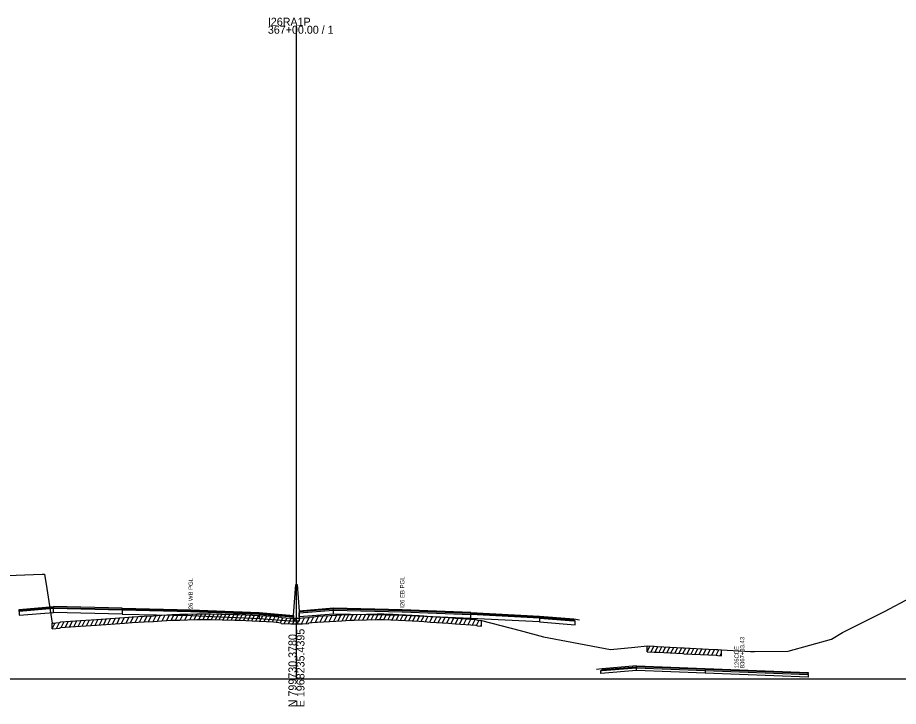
# Model space of a CAD drawing. Extents: x 1017 to 19997, y -1947 to 50737.
# Drawn here: x 14502.5 to 14810.6, y 16990.3 to 17231.3 of the extents above; entities that cross this region are included whole.
import ezdxf

# ---------------------------------------------------------------- set-up
doc = ezdxf.new("R2010")
doc.units = 0
for name, color, linetype in [('RD_GPK_XS_Cell', 7, 'Continuous'), ('RD_XS_Base', 7, 'Continuous'), ('RD_XS_ExGround', 7, 'Continuous'), ('RD_XS_ExPaveRet', 7, 'Continuous'), ('RD_XS_Greenside', 7, 'Continuous'), ('RD_XS_MedBWall', 7, 'Continuous'), ('RD_XS_Pave', 7, 'Continuous'), ('RD_XS_PaveOvlay', 7, 'Continuous'), ('RD_XS_TX_Notes', 7, 'Continuous')]:
    doc.layers.add(name, color=color, linetype=linetype)

msp = doc.modelspace()

# ---------------------------------------------------------------- linework, layer by layer
at = {"layer": 'RD_GPK_XS_Cell'}
for p, q in [((14600, 17000), (14600, 17228.45)), ((14000, 17000), (14600, 17000)), ((14600, 17000), (15200, 17000))]:
    msp.add_line(p, q, dxfattribs=at)
at = {"layer": 'RD_XS_Base'}
for points in [[(14503, 17023.56), (14503, 17022.22)], [(14503, 17022.22), (14515, 17023.18)], [(14515, 17023.18), (14515, 17024.52)], [(14539.05, 17022.61), (14515, 17023.18)], [(14539.05, 17023.95), (14539.05, 17022.61)], [(14539.05, 17022.61), (14563, 17022.05), (14587, 17021.08)], [(14599, 17021.48), (14587, 17022.42)], [(14587, 17022.42), (14587, 17021.08)], [(14601, 17021.67), (14601, 17023.01)], [(14613, 17022.62), (14601, 17021.67)], [(14613, 17022.62), (14613, 17023.96)], [(14660.95, 17021.08), (14637, 17022.05), (14613, 17022.62)], [(14660.95, 17021.08), (14660.95, 17022.42)], [(14587, 17021.08), (14599, 17020.14)], [(14599, 17020.14), (14599, 17021.48)], [(14685, 17019.88), (14660.95, 17021.08)], [(14685, 17021.22), (14685, 17019.88)], [(14697.5, 17020.23), (14697, 17020.27), (14685, 17021.22)], [(14685, 17019.88), (14697.5, 17018.89)], [(14697.5, 17018.89), (14697.5, 17020.23)], [(14706.45, 17002.81), (14706.95, 17002.85), (14718.96, 17003.83)], [(14718.96, 17002.83), (14718.96, 17003.83)], [(14718.96, 17002.83), (14706.45, 17001.81)], [(14706.45, 17001.81), (14706.45, 17002.81)], [(14778.96, 17000.49), (14754.96, 17001.43), (14718.96, 17002.83)], [(14742.96, 17002.9), (14742.96, 17001.9)], [(14778.96, 17000.49), (14754.96, 17001.43), (14742.96, 17001.9)], [(14778.96, 17001.49), (14778.96, 17000.49)]]:
    msp.add_lwpolyline(points, dxfattribs=at)
at = {"layer": 'RD_XS_ExGround'}
msp.add_lwpolyline([(14486.75, 17035.68), (14511.1, 17036.52), (14511.88, 17036.55), (14512.69, 17031.58), (14514.59, 17019.39), (14515.06, 17019.43), (14515.83, 17019.5), (14517.14, 17019.65), (14517.58, 17019.88), (14520.95, 17020.11), (14524.46, 17020.36), (14530.08, 17020.76), (14539.87, 17021.46), (14542.56, 17021.65), (14544.62, 17021.77), (14546.7, 17021.88), (14549.94, 17022.04), (14552.96, 17022.22), (14556.46, 17022.45), (14559.25, 17022.53), (14561.9, 17022.6), (14565.18, 17022.67), (14568.17, 17022.73), (14570.18, 17022.68), (14573.97, 17022.59), (14578.39, 17022.47), (14580.06, 17022.42), (14584.47, 17022.23), (14591.93, 17021.85), (14593.79, 17021.64), (14594.49, 17021.56), (14594.7, 17021.36), (14598.04, 17021.19), (14598.34, 17021.17), (14599.19, 17021.17), (14600, 17021.17), (14601.03, 17021.18), (14602.16, 17021.24), (14604.17, 17021.36), (14604.42, 17021.54), (14606.61, 17021.75), (14607.37, 17021.83), (14615.93, 17022.29), (14618.76, 17022.43), (14620.22, 17022.48), (14624.5, 17022.59), (14628.23, 17022.68), (14630.62, 17022.72), (14632.96, 17022.6), (14633.72, 17022.57), (14635.65, 17022.46), (14642.93, 17022.12), (14644.51, 17022.02), (14646.92, 17021.81), (14653.17, 17021.41), (14655.68, 17021.23), (14662.79, 17020.73), (14663.32, 17020.5), (14664.75, 17020.34), (14678.2, 17016.84), (14686.46, 17014.61), (14694.42, 17013.18), (14709.89, 17010.16), (14718.35, 17011.01), (14722.66, 17011.44), (14725.16, 17011.33), (14726.33, 17011.25), (14735.11, 17010.77), (14735.58, 17010.75), (14744.11, 17010.35), (14746.84, 17010.2), (14747.4, 17010.16), (14748.71, 17010.04), (14758.88, 17009.52), (14760.18, 17009.48), (14771.95, 17009.63), (14787.2, 17013.82), (14791.06, 17016.18), (14805.74, 17023.5), (14814.93, 17028.46)], dxfattribs=at)
at = {"layer": 'RD_XS_ExPaveRet'}
for p, q in [((14553.02, 17020.23), (14554.05, 17022.29)), ((14554.61, 17020.33), (14555.64, 17022.39)), ((14556.19, 17020.43), (14557.21, 17022.47)), ((14557.75, 17020.49), (14558.77, 17022.52)), ((14559.31, 17020.53), (14560.33, 17022.56)), ((14560.93, 17020.58), (14561.95, 17022.61)), ((14562.72, 17020.62), (14563.73, 17022.64)), ((14564.28, 17020.65), (14565.29, 17022.67)), ((14565.84, 17020.68), (14566.85, 17022.7)), ((14567.34, 17020.71), (14568.35, 17022.73)), ((14568.83, 17020.72), (14569.82, 17022.69)), ((14570.27, 17020.68), (14571.25, 17022.66)), ((14571.69, 17020.65), (14572.68, 17022.62)), ((14572.94, 17020.61), (14573.92, 17022.59)), ((14574.33, 17020.58), (14575.32, 17022.55)), ((14575.77, 17020.54), (14576.76, 17022.52)), ((14577.21, 17020.5), (14578.2, 17022.48)), ((14578.65, 17020.47), (14579.64, 17022.43)), ((14580.09, 17020.42), (14581.07, 17022.38)), ((14581.52, 17020.36), (14582.5, 17022.31)), ((14582.94, 17020.29), (14583.92, 17022.25)), ((14614.55, 17020.21), (14615.58, 17022.27)), ((14616.04, 17020.29), (14617.06, 17022.35)), ((14617.33, 17020.36), (14618.36, 17022.41)), ((14618.78, 17020.43), (14619.79, 17022.47)), ((14620.26, 17020.48), (14621.27, 17022.51)), ((14621.74, 17020.52), (14622.75, 17022.54)), ((14623.22, 17020.56), (14624.23, 17022.58)), ((14624.7, 17020.59), (14625.71, 17022.62)), ((14626.18, 17020.63), (14627.19, 17022.66)), ((14627.65, 17020.67), (14628.66, 17022.69)), ((14629.13, 17020.7), (14630.13, 17022.72)), ((14630.6, 17020.72), (14631.57, 17022.68)), ((14632.04, 17020.65), (14633.02, 17022.6)), ((14633.49, 17020.58), (14634.47, 17022.53)), ((14634.94, 17020.5), (14635.91, 17022.45)), ((14636.38, 17020.43), (14637.36, 17022.38)), ((14637.83, 17020.36), (14638.81, 17022.31)), ((14639.28, 17020.29), (14640.26, 17022.25)), ((14514.59, 17017.39), (14515.64, 17019.49)), ((14514.59, 17017.39), (14514.59, 17019.39)), ((14516.09, 17017.53), (14517.15, 17019.66)), ((14517.69, 17017.89), (14518.73, 17019.96)), ((14519.17, 17017.99), (14520.2, 17020.06)), ((14520.64, 17018.09), (14521.68, 17020.16)), ((14522.12, 17018.19), (14523.15, 17020.27)), ((14523.6, 17018.3), (14524.64, 17020.37)), ((14525.1, 17018.4), (14526.13, 17020.48)), ((14526.59, 17018.51), (14527.63, 17020.58)), ((14528.08, 17018.62), (14529.12, 17020.69)), ((14529.58, 17018.72), (14530.62, 17020.8)), ((14531.07, 17018.83), (14532.11, 17020.9)), ((14532.57, 17018.94), (14533.61, 17021.01)), ((14534.07, 17019.05), (14535.11, 17021.12)), ((14535.64, 17019.16), (14536.68, 17021.23)), ((14537.23, 17019.27), (14538.27, 17021.35)), ((14538.82, 17019.39), (14539.85, 17021.46)), ((14540.4, 17019.5), (14541.44, 17021.57)), ((14541.98, 17019.61), (14543.02, 17021.67)), ((14543.56, 17019.71), (14544.59, 17021.77)), ((14545.13, 17019.8), (14546.16, 17021.85)), ((14546.71, 17019.88), (14547.73, 17021.93)), ((14548.28, 17019.96), (14549.3, 17022.01)), ((14549.85, 17020.04), (14550.88, 17022.1)), ((14551.44, 17020.13), (14552.47, 17022.19)), ((14584.37, 17020.23), (14585.35, 17022.18)), ((14585.79, 17020.16), (14586.77, 17022.11)), ((14587.24, 17020.09), (14588.21, 17022.04)), ((14588.69, 17020.01), (14589.66, 17021.97)), ((14590.14, 17019.94), (14591.11, 17021.89)), ((14591.58, 17019.87), (14592.54, 17021.78)), ((14593, 17019.73), (14593.94, 17021.62)), ((14594.4, 17019.57), (14595.28, 17021.33)), ((14595.75, 17019.3), (14596.73, 17021.25)), ((14597.2, 17019.23), (14598.17, 17021.18)), ((14598.71, 17019.17), (14599.71, 17021.17)), ((14600.25, 17019.17), (14601.26, 17021.19)), ((14601.81, 17019.22), (14602.84, 17021.28)), ((14603.39, 17019.31), (14604.51, 17021.55)), ((14605.08, 17019.6), (14606.13, 17021.71)), ((14606.7, 17019.76), (14607.74, 17021.85)), ((14608.29, 17019.88), (14609.32, 17021.94)), ((14609.88, 17019.96), (14610.9, 17022.02)), ((14611.47, 17020.05), (14612.49, 17022.1)), ((14613.06, 17020.13), (14614.09, 17022.19)), ((14640.73, 17020.22), (14641.71, 17022.18)), ((14642.18, 17020.15), (14643.16, 17022.1)), ((14643.68, 17020.07), (14644.65, 17022.01)), ((14645.16, 17019.96), (14646.12, 17021.88)), ((14646.64, 17019.83), (14647.6, 17021.76)), ((14648.13, 17019.73), (14649.09, 17021.67)), ((14649.62, 17019.64), (14650.59, 17021.57)), ((14651.11, 17019.54), (14652.08, 17021.48)), ((14652.6, 17019.44), (14653.57, 17021.38)), ((14654.09, 17019.34), (14655.05, 17021.28)), ((14655.58, 17019.24), (14656.55, 17021.17)), ((14657.09, 17019.13), (14658.05, 17021.07)), ((14658.57, 17019.03), (14659.54, 17020.96)), ((14660.06, 17018.92), (14661.02, 17020.85)), ((14661.55, 17018.81), (14662.52, 17020.75)), ((14663.01, 17018.63), (14663.92, 17020.43)), ((14664.75, 17018.34), (14664.75, 17020.34)), ((14664.44, 17018.37), (14664.75, 17018.99)), ((14722.66, 17009.44), (14722.66, 17011.44)), ((14722.66, 17009.44), (14723.64, 17011.39)), ((14724.06, 17009.38), (14725.03, 17011.33)), ((14725.45, 17009.31), (14726.42, 17011.25)), ((14726.83, 17009.23), (14727.81, 17011.17)), ((14728.22, 17009.15), (14729.19, 17011.1)), ((14729.6, 17009.08), (14730.58, 17011.02)), ((14731, 17009), (14731.97, 17010.95)), ((14732.4, 17008.92), (14733.38, 17010.87)), ((14733.81, 17008.85), (14734.78, 17010.79)), ((14735.21, 17008.77), (14736.19, 17010.72)), ((14736.62, 17008.7), (14737.6, 17010.66)), ((14738.03, 17008.64), (14739, 17010.59)), ((14739.44, 17008.57), (14740.41, 17010.52)), ((14740.85, 17008.5), (14741.83, 17010.46)), ((14742.33, 17008.43), (14743.31, 17010.39)), ((14743.82, 17008.36), (14744.8, 17010.31)), ((14745.31, 17008.28), (14746.28, 17010.23)), ((14746.8, 17008.2), (14747.76, 17010.13)), ((14748.71, 17008.04), (14748.71, 17010.04)), ((14748.27, 17008.08), (14748.71, 17008.96))]:
    msp.add_line(p, q, dxfattribs=at)
for points in [[(14514.59, 17017.39), (14515.83, 17017.5), (14517.14, 17017.65), (14517.58, 17017.88), (14520.95, 17018.11), (14524.46, 17018.36), (14530.08, 17018.76), (14539.87, 17019.46), (14542.56, 17019.65), (14544.62, 17019.77), (14546.7, 17019.88), (14549.94, 17020.04), (14552.96, 17020.22), (14556.46, 17020.45), (14559.25, 17020.53), (14561.9, 17020.6), (14565.18, 17020.67), (14568.17, 17020.73), (14570.18, 17020.68), (14573.97, 17020.59), (14578.39, 17020.47), (14580.06, 17020.42), (14584.47, 17020.23), (14591.93, 17019.85), (14593.79, 17019.64), (14594.49, 17019.56), (14594.7, 17019.36), (14598.04, 17019.19), (14598.34, 17019.17), (14599.19, 17019.17), (14600, 17019.17), (14601.03, 17019.18), (14602.16, 17019.24), (14604.17, 17019.36), (14604.42, 17019.54), (14606.61, 17019.75), (14607.37, 17019.83), (14615.93, 17020.29), (14618.76, 17020.43), (14620.22, 17020.48), (14624.5, 17020.59), (14628.23, 17020.68), (14630.62, 17020.72), (14632.96, 17020.6), (14633.72, 17020.57), (14635.65, 17020.46), (14642.93, 17020.12), (14644.51, 17020.02), (14646.92, 17019.81), (14653.17, 17019.41), (14655.68, 17019.23), (14662.79, 17018.73), (14663.32, 17018.5), (14664.75, 17018.34)], [(14722.66, 17009.44), (14725.16, 17009.33), (14726.33, 17009.25), (14735.11, 17008.77), (14735.58, 17008.75), (14744.11, 17008.35), (14746.84, 17008.2), (14747.4, 17008.16), (14748.71, 17008.04)]]:
    msp.add_lwpolyline(points, dxfattribs=at)
at = {"layer": 'RD_XS_Greenside'}
for points in [[(14697, 17020.94), (14699, 17020.6)], [(14706.95, 17003.49), (14704.95, 17003.17)]]:
    msp.add_lwpolyline(points, dxfattribs=at)
at = {"layer": 'RD_XS_MedBWall'}
for points in [[(14599, 17022.14), (14599.75, 17033.01), (14600.25, 17033.01), (14601, 17023.67)], [(14601, 17023.67), (14601, 17020.14)], [(14599, 17020.14), (14599, 17022.14)], [(14601, 17020.14), (14599, 17020.14)]]:
    msp.add_lwpolyline(points, dxfattribs=at)
at = {"layer": 'RD_XS_Pave'}
for points in [[(14503, 17023.9), (14515, 17024.86)], [(14515, 17024.52), (14503, 17023.56)], [(14503, 17023.56), (14503, 17023.9)], [(14515, 17024.86), (14539.05, 17024.29)], [(14515, 17024.52), (14515, 17024.86)], [(14539.05, 17023.95), (14515, 17024.52)], [(14539.05, 17024.29), (14539.05, 17023.95)], [(14587, 17022.42), (14563, 17023.39), (14539.05, 17023.95)], [(14587, 17022.76), (14587, 17022.42)], [(14587, 17022.76), (14599, 17021.82)], [(14613, 17024.3), (14601, 17023.35)], [(14601, 17023.01), (14613, 17023.96)], [(14601, 17023.35), (14601, 17023.01)], [(14613, 17023.96), (14613, 17024.3)], [(14660.95, 17022.76), (14637, 17023.72), (14613, 17024.3)], [(14613, 17023.96), (14637, 17023.39), (14660.95, 17022.42)], [(14660.95, 17022.76), (14685, 17021.56)], [(14660.95, 17022.42), (14660.95, 17022.76)], [(14685, 17021.22), (14660.95, 17022.42)], [(14599, 17021.82), (14599, 17021.48)], [(14685, 17021.56), (14685, 17021.22)], [(14685, 17021.22), (14697, 17020.27)], [(14697, 17020.27), (14697, 17020.6)], [(14706.95, 17003.17), (14718.96, 17004.15)], [(14718.96, 17003.83), (14706.95, 17002.85)], [(14778.96, 17001.81), (14754.96, 17002.75), (14718.96, 17004.15)], [(14718.96, 17004.15), (14718.96, 17003.83)], [(14718.96, 17003.83), (14754.96, 17002.43), (14778.96, 17001.49)], [(14706.95, 17002.85), (14706.95, 17003.17)], [(14778.96, 17001.81), (14754.96, 17002.75), (14742.96, 17003.21)], [(14742.96, 17003.21), (14742.96, 17002.9)], [(14742.96, 17002.9), (14754.96, 17002.43), (14778.96, 17001.49)], [(14778.96, 17001.49), (14778.96, 17001.81)]]:
    msp.add_lwpolyline(points, dxfattribs=at)
at = {"layer": 'RD_XS_PaveOvlay'}
for points in [[(14503, 17024.24), (14515, 17025.2)], [(14503, 17023.9), (14503, 17024.24)], [(14539.05, 17024.63), (14515, 17025.2)], [(14515, 17025.2), (14515, 17024.86)], [(14539.05, 17024.63), (14563, 17024.06), (14587, 17023.1)], [(14539.05, 17024.29), (14539.05, 17024.63)], [(14587, 17022.76), (14563, 17023.72), (14539.05, 17024.29)], [(14587, 17023.1), (14587, 17022.76)], [(14587, 17023.1), (14599, 17022.14)], [(14613, 17024.63), (14601, 17023.67)], [(14601, 17023.67), (14601, 17023.35)], [(14613, 17024.3), (14613, 17024.63)], [(14660.95, 17023.1), (14637, 17024.06), (14613, 17024.63)], [(14660.95, 17023.1), (14685, 17021.9)], [(14660.95, 17022.76), (14660.95, 17023.1)], [(14599, 17022.14), (14599, 17021.82)], [(14685, 17021.9), (14697, 17020.94)], [(14685, 17021.56), (14685, 17021.9)], [(14697, 17020.6), (14685, 17021.56)], [(14697, 17020.94), (14697, 17020.6)], [(14718.96, 17004.46), (14706.95, 17003.49)], [(14718.96, 17004.46), (14754.96, 17003.06), (14778.96, 17002.13)], [(14718.96, 17004.15), (14718.96, 17004.46)], [(14706.95, 17003.49), (14706.95, 17003.17)], [(14742.96, 17003.53), (14754.96, 17003.06), (14778.96, 17002.13)], [(14742.96, 17003.21), (14742.96, 17003.53)], [(14778.96, 17002.13), (14778.96, 17001.81)]]:
    msp.add_lwpolyline(points, dxfattribs=at)

# ---------------------------------------------------------------- texts
at = {"layer": 'RD_GPK_XS_Cell'}
for s, p in [('I26RA1P', (14590, 17228.45)), ('367+00.00 / 1', (14590, 17225.65))]:
    msp.add_text(s, height=2.8, dxfattribs=at).set_placement(p)
for s, p in [('E 1968235.4395', (14602.8, 16990)), ('N 799730.3780', (14600, 16990))]:
    msp.add_text(s, height=2.8, rotation=90, dxfattribs=at).set_placement(p)
at = {"layer": 'RD_XS_TX_Notes'}
for s, p in [('I26 WB PGL', (14563.75, 17023.7)), ('I26 EB PGL', (14637.75, 17024.79)), (' 8367+33.43', (14756.69, 17003.05)), (' 126CDE', (14754.73, 17003.05))]:
    msp.add_text(s, height=1.5, rotation=90, dxfattribs=at).set_placement(p)

doc.saveas('drawing.dxf')
